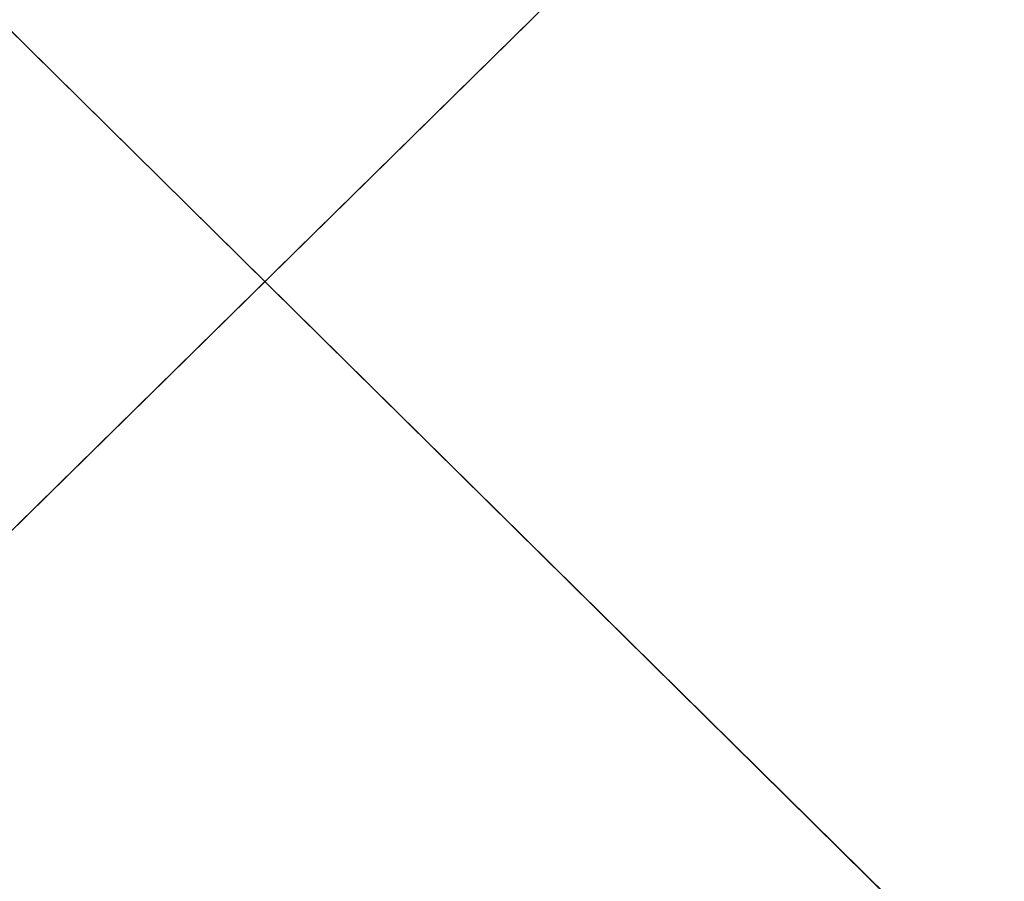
# Model space of a CAD drawing. Extents: x 204 to 284, y 75 to 194.
# Tile 377 of 656: x 244.69 to 245.23, y 109.82 to 110.292. Entities that reach past the tile are written whole.
import ezdxf

# ---------------------------------------------------------------- set-up
doc = ezdxf.new("R2010")
doc.units = 0
doc.header["$LTSCALE"] = 25.4
doc.layers.get('0').update_dxf_attribs({"color": 13, "linetype": 'CONTINUOUS'})

# ---------------------------------------------------------------- blocks, each defined once
blk = doc.blocks.new('BRAZOS-6948-8057_STL_1')
at = {"color": 9}
for p, q in [((43.49135, 35.25875, 119.54768), (40.75202, 37.96177, 119.87818)), ((43.49135, 35.25875, 119.54768), (40.75202, 37.96177, 119.87818)), ((41.15791, 34.17322, 42.61345), (43.81845, 36.78851, 42.29345)), ((41.15791, 34.17322, 42.61345), (43.81845, 36.78851, 42.29345))]:
    blk.add_line(p, q, dxfattribs=at)
mesh = blk.add_polyface(dxfattribs=at)
corners = [(43.49135, 35.25875, 119.54768), (40.75202, 37.96177, 119.87818), (40.75846, 35.25875, 119.58253)]
mesh.append_faces([[corners[k] for k in face] for face in [(0, 1, 2)]], dxfattribs={"color": 9})
mesh = blk.add_polyface(dxfattribs=at)
corners = [(43.50533, 37.96177, 119.84306), (40.75202, 37.96177, 119.87818), (43.49135, 35.25875, 119.54768)]
mesh.append_faces([[corners[k] for k in face] for face in [(0, 1, 2)]], dxfattribs={"color": 9})
mesh = blk.add_polyface(dxfattribs=at)
corners = [(43.86443, 37.96177, 40.17555), (41.11532, 35.25875, 40.41131), (41.11155, 37.96177, 40.11562)]
mesh.append_faces([[corners[k] for k in face] for face in [(0, 1, 2)]], dxfattribs={"color": 9})
mesh = blk.add_polyface(dxfattribs=at)
corners = [(43.86443, 37.96177, 40.17555), (43.84779, 35.25875, 40.4708), (41.11532, 35.25875, 40.41131)]
mesh.append_faces([[corners[k] for k in face] for face in [(0, 1, 2)]], dxfattribs={"color": 9})
mesh = blk.add_polyface(dxfattribs=at)
corners = [(43.40175, 34.17322, 117.34695), (40.7629, 34.17322, 117.37958), (40.75416, 36.78851, 117.76064)]
mesh.append_faces([[corners[k] for k in face] for face in [(0, 1, 2)]], dxfattribs={"color": 9})
mesh = blk.add_polyface(dxfattribs=at)
corners = [(43.41991, 36.78851, 117.72767), (43.40175, 34.17322, 117.34695), (40.75416, 36.78851, 117.76064)]
mesh.append_faces([[corners[k] for k in face] for face in [(0, 1, 2)]], dxfattribs={"color": 9})
mesh = blk.add_polyface(dxfattribs=at)
corners = [(43.81845, 36.78851, 42.29345), (41.1532, 36.78851, 42.23232), (41.15791, 34.17322, 42.61345)]
mesh.append_faces([[corners[k] for k in face] for face in [(0, 1, 2)]], dxfattribs={"color": 9})
mesh = blk.add_polyface(dxfattribs=at)
corners = [(43.81845, 36.78851, 42.29345), (41.15791, 34.17322, 42.61345), (43.79627, 34.17322, 42.67397)]
mesh.append_faces([[corners[k] for k in face] for face in [(0, 1, 2)]], dxfattribs={"color": 9})

msp = doc.modelspace()

# ---------------------------------------------------------------- block references
at = {"color": 0}
msp.add_blockref('BRAZOS-6948-8057_STL_1', (201.94684, 74.28438, -45.64054), dxfattribs=at)

doc.saveas('drawing.dxf')
